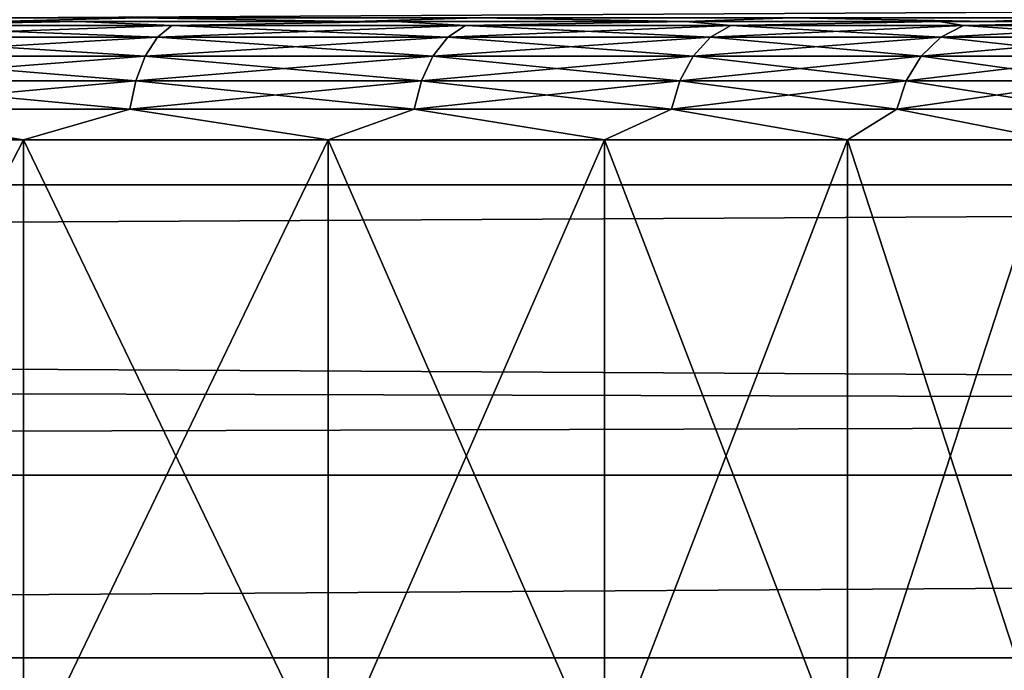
# Model space of a CAD drawing. Header units: metres. Extents: x -150 to 310, y -128 to 84.
# Tile 220 of 465: x 79.53 to 82.02, y 16.96 to 18.6. Entities that reach past the tile are written whole.
import ezdxf

# ---------------------------------------------------------------- set-up
doc = ezdxf.new("R2010")
doc.units = ezdxf.units.M
doc.layers.add('solid_26009703_SW0001', color=7, linetype='CONTINUOUS')
doc.layers.add('solid_26009703_SW0001_01', color=7, linetype='CONTINUOUS')

msp = doc.modelspace()

# ---------------------------------------------------------------- linework, layer by layer
at = {"layer": 'solid_26009703_SW0001'}
for points in [[(97.199997, 18.711138, -9.5338), (76.500267, 18.973419, -9.000519), (-128, 18.185108, -10.501361)], [(97.199997, 18.711138, 9.5338), (-128, 18.185108, 10.501361), (-76.500221, 18.973419, 9.000521)], [(127.5, 18.87756, 13.139169), (-127.5, 18.87756, 13.139169), (-127.5, 17.451437, 14.981567)], [(127.5, 17.451437, 14.981567), (127.5, 18.87756, 13.139169), (-127.5, 17.451437, 14.981567)], [(97.199997, 18.186533, -10.5), (97.199997, 18.711138, -9.5338), (-128, 18.185108, -10.501361)], [(97.199997, 18.711138, 9.5338), (97.199997, 18.186533, 10.5), (-128, 18.185108, 10.501361)], [(77.902588, 18.6, 6.755479), (80.371307, 18.6, 6.701644), (79.4608, 18.6, 7.151115)], [(79.110916, 18.589859, 6.303314), (79.674049, 18.6, 6.125998), (78.811615, 18.6, 6.501208)], [(79.110916, 18.589859, -6.303314), (78.811676, 18.6, -6.501184), (79.67411, 18.6, -6.125965)], [(78.914131, 18.608858, 7.42994), (79.4608, 18.6, 7.151115), (79.826317, 18.608858, 7.068781)], [(79.826317, 18.608858, -7.068781), (79.460808, 18.6, -7.151114), (78.914131, 18.608858, -7.42994)], [(79.110916, 18.589859, 6.303314), (79.911331, 18.589859, 5.908595), (79.674049, 18.6, 6.125998)], [(79.911331, 18.589859, -5.908595), (79.110916, 18.589859, -6.303314), (79.67411, 18.6, -6.125965)], [(79.826317, 18.608858, -7.068781), (80.371315, 18.6, -6.701642), (79.460808, 18.6, -7.151114)], [(79.911331, 18.589859, 5.908595), (80.478645, 18.6, 5.637391), (79.674049, 18.6, 6.125998)], [(80.686043, 18.608858, -6.596144), (80.371315, 18.6, -6.701642), (79.826317, 18.608858, -7.068781)], [(79.083191, 18.559925, -6.236375), (79.110916, 18.589859, -6.303314), (79.911331, 18.589859, -5.908595)], [(79.875099, 18.559925, -5.845848), (79.083191, 18.559925, -6.236375), (79.911331, 18.589859, -5.908595)], [(79.083191, 18.559925, 6.236375), (79.875099, 18.559925, 5.845848), (79.110916, 18.589859, 6.303314)], [(79.875099, 18.559925, 5.845848), (79.911331, 18.589859, 5.908595), (79.110916, 18.589859, 6.303314)], [(79.875099, 18.559925, 5.845848), (80.609261, 18.559925, 5.355297), (79.911331, 18.589859, 5.908595)], [(80.609261, 18.559925, 5.355297), (80.653374, 18.589859, 5.412778), (79.911331, 18.589859, 5.908595)], [(79.05938, 18.512243, -6.178887), (79.083191, 18.559925, -6.236375), (79.875099, 18.559925, -5.845848)], [(79.843987, 18.512243, -5.79196), (79.05938, 18.512243, -6.178887), (79.875099, 18.559925, -5.845848)], [(79.05938, 18.512243, 6.178887), (79.843987, 18.512243, 5.79196), (79.083191, 18.559925, 6.236375)], [(79.843987, 18.512243, 5.79196), (79.875099, 18.559925, 5.845848), (79.083191, 18.559925, 6.236375)], [(79.843987, 18.512243, 5.79196), (80.571381, 18.512243, 5.305931), (79.875099, 18.559925, 5.845848)], [(80.571381, 18.512243, 5.305931), (80.609261, 18.559925, 5.355297), (79.875099, 18.559925, 5.845848)], [(79.041107, 18.450068, -6.134774), (79.05938, 18.512243, -6.178887), (79.843987, 18.512243, -5.79196)], [(79.820114, 18.450068, -5.750609), (79.041107, 18.450068, -6.134774), (79.843987, 18.512243, -5.79196)], [(79.041107, 18.450068, 6.134774), (79.820114, 18.450068, 5.750609), (79.05938, 18.512243, 6.178887)], [(79.820114, 18.450068, 5.750609), (79.843987, 18.512243, 5.79196), (79.05938, 18.512243, 6.178887)], [(79.820114, 18.450068, 5.750609), (80.54232, 18.450068, 5.26805), (79.843987, 18.512243, 5.79196)], [(80.54232, 18.450068, 5.26805), (80.571381, 18.512243, 5.305931), (79.843987, 18.512243, 5.79196)], [(79.029625, 18.377645, -6.107049), (79.041107, 18.450068, -6.134774), (79.820114, 18.450068, -5.750609)], [(79.805115, 18.377645, -5.72462), (79.029625, 18.377645, -6.107049), (79.820114, 18.450068, -5.750609)], [(79.029625, 18.377645, 6.107049), (79.805115, 18.377645, 5.72462), (79.041107, 18.450068, 6.134774)], [(79.805115, 18.377645, 5.72462), (79.820114, 18.450068, 5.750609), (79.041107, 18.450068, 6.134774)], [(79.805115, 18.377645, 5.72462), (80.524048, 18.377645, 5.244242), (79.820114, 18.450068, 5.750609)], [(80.524048, 18.377645, 5.244242), (80.54232, 18.450068, 5.26805), (79.820114, 18.450068, 5.750609)], [(79.029625, 18.377645, -6.107049), (79.53643, 18.299999, -5.860043), (78.710205, 18.299999, -6.218922)], [(79.029625, 18.377645, 6.107049), (78.710205, 18.299999, 6.218922), (79.53643, 18.299999, 5.860042)], [(79.805115, 18.377645, -5.72462), (79.53643, 18.299999, -5.860043), (79.029625, 18.377645, -6.107049)], [(79.029625, 18.377645, 6.107049), (79.53643, 18.299999, 5.860042), (79.805115, 18.377645, 5.72462)], [(79.805115, 18.377645, -5.72462), (80.306091, 18.299999, -5.392002), (79.53643, 18.299999, -5.860043)], [(80.524048, 18.377645, -5.244242), (80.306091, 18.299999, -5.392002), (79.805115, 18.377645, -5.72462)], [(79.53643, 18.299999, -5.860043), (79.53643, 16.700001, -5.860043), (78.710205, 16.700001, -6.218922)], [(78.710205, 18.299999, -6.218922), (79.53643, 18.299999, -5.860043), (78.710205, 16.700001, -6.218922)], [(78.710205, 18.299999, 6.218922), (78.710205, 16.700001, 6.218922), (79.53643, 16.700001, 5.860042)], [(79.53643, 18.299999, 5.860042), (78.710205, 18.299999, 6.218922), (79.53643, 16.700001, 5.860042)], [(80.306091, 18.299999, -5.392002), (80.306091, 16.700001, -5.392002), (79.53643, 16.700001, -5.860043)], [(79.53643, 18.299999, -5.860043), (80.306091, 18.299999, -5.392002), (79.53643, 16.700001, -5.860043)], [(97.199997, 18.186533, -10.5), (-128, 18.185108, -10.501361), (-128, 16.990728, -12.341079)], [(97.199997, 17.612082, -11.43742), (97.199997, 18.186533, -10.5), (-128, 16.990728, -12.341079)], [(97.199997, 18.186533, 10.5), (97.199997, 17.612082, 11.43742), (-128, 18.185108, 10.501361)], [(97.199997, 17.612082, 11.43742), (-128, 16.990728, 12.341079), (-128, 18.185108, 10.501361)], [(97.199997, 16.989357, -12.343491), (97.199997, 17.612082, -11.43742), (-128, 16.990728, -12.341079)], [(97.199997, 17.612082, 11.43742), (97.199997, 16.989357, 12.343491), (-128, 16.990728, 12.341079)], [(127.5, 17.451437, 14.981567), (-127.5, 17.451437, 14.981567), (-127.5, 15.846239, 16.670235)], [(127.5, 15.846239, 16.670235), (127.5, 17.451437, 14.981567), (-127.5, 15.846239, 16.670235)], [(97.199997, 16.989357, -12.343491), (-128, 16.990728, -12.341079), (-128, 15.604132, -14.053188)], [(97.199997, 16.320065, 13.215728), (-128, 15.604132, 14.053188), (-128, 16.990728, 12.341079)], [(97.199997, 16.989357, 12.343491), (97.199997, 16.320065, 13.215728), (-128, 16.990728, 12.341079)], [(97.199997, 16.320065, -13.215728), (97.199997, 16.989357, -12.343491), (-128, 15.604132, -14.053188)]]:
    msp.add_3dface(points, dxfattribs=at)
at = {"layer": 'solid_26009703_SW0001_01'}
for points in [[(-127.5, 18.87756, -13.139169), (127.5, 18.87756, -13.139169), (127.5, 17.451437, -14.981567)], [(-127.5, 17.451437, -14.981567), (-127.5, 18.87756, -13.139169), (127.5, 17.451437, -14.981567)], [(73.5392, 18.6, -7.151115), (79.460808, 18.6, -7.151114), (80.371315, 18.6, -6.701642)], [(76.972435, 18.6, -6.883555), (73.5392, 18.6, -7.151115), (80.371315, 18.6, -6.701642)], [(77.902664, 18.6, -6.755465), (76.972435, 18.6, -6.883555), (80.371315, 18.6, -6.701642)], [(77.902588, 18.6, 6.755479), (78.811615, 18.6, 6.501208), (80.371307, 18.6, 6.701644)], [(78.811676, 18.6, -6.501184), (77.902664, 18.6, -6.755465), (80.371315, 18.6, -6.701642)], [(78.811615, 18.6, 6.501208), (81.210732, 18.6, 6.14097), (80.371307, 18.6, 6.701644)], [(78.811615, 18.6, 6.501208), (79.674049, 18.6, 6.125998), (81.210732, 18.6, 6.14097)], [(78.811676, 18.6, -6.501184), (80.371315, 18.6, -6.701642), (81.210732, 18.6, -6.140967)], [(79.67411, 18.6, -6.125965), (78.811676, 18.6, -6.501184), (81.210732, 18.6, -6.140967)], [(79.826317, 18.608858, 7.068781), (79.4608, 18.6, 7.151115), (80.371307, 18.6, 6.701644)], [(79.674049, 18.6, 6.125998), (80.478645, 18.6, 5.637391), (81.210732, 18.6, 6.14097)], [(79.67411, 18.6, -6.125965), (81.210732, 18.6, -6.140967), (81.974503, 18.6, -5.47093)], [(80.478706, 18.6, -5.63735), (79.67411, 18.6, -6.125965), (81.974503, 18.6, -5.47093)], [(79.911331, 18.589859, -5.908595), (79.67411, 18.6, -6.125965), (80.478706, 18.6, -5.63735)], [(79.826317, 18.608858, 7.068781), (80.371307, 18.6, 6.701644), (80.686043, 18.608858, 6.596144)], [(79.911331, 18.589859, 5.908595), (80.653374, 18.589859, 5.412778), (80.478645, 18.6, 5.637391)], [(80.653374, 18.589859, -5.412778), (79.911331, 18.589859, -5.908595), (80.478706, 18.6, -5.63735)], [(80.686043, 18.608858, 6.596144), (80.371307, 18.6, 6.701644), (81.210732, 18.6, 6.14097)], [(80.686043, 18.608858, -6.596144), (81.210732, 18.6, -6.140967), (80.371315, 18.6, -6.701642)], [(80.478645, 18.6, 5.637391), (81.974503, 18.6, 5.470932), (81.210732, 18.6, 6.14097)], [(80.478645, 18.6, 5.637391), (81.209991, 18.6, 5.041734), (81.974503, 18.6, 5.470932)], [(80.653374, 18.589859, 5.412778), (81.209991, 18.6, 5.041734), (80.478645, 18.6, 5.637391)], [(81.210045, 18.6, -5.041685), (80.478706, 18.6, -5.63735), (81.974503, 18.6, -5.47093)], [(80.653374, 18.589859, -5.412778), (80.478706, 18.6, -5.63735), (81.210045, 18.6, -5.041685)], [(80.653374, 18.589859, 5.412778), (81.324348, 18.589859, 4.824347), (81.209991, 18.6, 5.041734)], [(81.324348, 18.589859, -4.824347), (80.653374, 18.589859, -5.412778), (81.210045, 18.6, -5.041685)], [(80.686043, 18.608858, 6.596144), (81.210732, 18.6, 6.14097), (81.479752, 18.608858, 6.019481)], [(81.479752, 18.608858, -6.019481), (81.210732, 18.6, -6.140967), (80.686043, 18.608858, -6.596144)], [(81.209991, 18.6, 5.041734), (82.639809, 18.6, 4.711994), (81.974503, 18.6, 5.470932)], [(81.209991, 18.6, 5.041734), (81.851433, 18.6, 4.355422), (82.639809, 18.6, 4.711994)], [(81.324348, 18.589859, 4.824347), (81.851433, 18.6, 4.355422), (81.209991, 18.6, 5.041734)], [(81.210045, 18.6, -5.041685), (81.974503, 18.6, -5.47093), (82.639809, 18.6, -4.711991)], [(81.851479, 18.6, -4.355367), (81.210045, 18.6, -5.041685), (82.639809, 18.6, -4.711991)], [(81.324348, 18.589859, -4.824347), (81.210045, 18.6, -5.041685), (81.851479, 18.6, -4.355367)], [(81.479752, 18.608858, 6.019481), (81.210732, 18.6, 6.14097), (81.974503, 18.6, 5.470932)], [(81.479752, 18.608858, -6.019481), (81.974503, 18.6, -5.47093), (81.210732, 18.6, -6.140967)], [(81.324348, 18.589859, 4.824347), (81.912781, 18.589859, 4.153371), (81.851433, 18.6, 4.355422)], [(81.912781, 18.589859, -4.153371), (81.324348, 18.589859, -4.824347), (81.851479, 18.6, -4.355367)], [(81.479752, 18.608858, 6.019481), (81.974503, 18.6, 5.470932), (82.194923, 18.608858, 5.347888)], [(82.194923, 18.608858, -5.347888), (81.974503, 18.6, -5.47093), (81.479752, 18.608858, -6.019481)], [(81.851433, 18.6, 4.355422), (83.204231, 18.6, 3.867419), (82.639809, 18.6, 4.711994)], [(81.851433, 18.6, 4.355422), (82.396126, 18.6, 3.583458), (83.204231, 18.6, 3.867419)], [(81.912781, 18.589859, 4.153371), (82.396126, 18.6, 3.583458), (81.851433, 18.6, 4.355422)], [(81.851479, 18.6, -4.355367), (82.639809, 18.6, -4.711991), (83.204239, 18.6, -3.867416)], [(82.396164, 18.6, -3.583396), (81.851479, 18.6, -4.355367), (83.204239, 18.6, -3.867416)], [(81.912781, 18.589859, -4.153371), (81.851479, 18.6, -4.355367), (82.396164, 18.6, -3.583396)], [(81.912781, 18.589859, 4.153371), (82.408592, 18.589859, 3.411329), (82.396126, 18.6, 3.583458)], [(82.408592, 18.589859, -3.411329), (81.912781, 18.589859, -4.153371), (82.396164, 18.6, -3.583396)], [(82.194923, 18.608858, 5.347888), (81.974503, 18.6, 5.470932), (82.639809, 18.6, 4.711994)], [(82.194923, 18.608858, -5.347888), (82.639809, 18.6, -4.711991), (81.974503, 18.6, -5.47093)], [(79.875099, 18.559925, -5.845848), (79.911331, 18.589859, -5.908595), (80.653374, 18.589859, -5.412778)], [(80.609261, 18.559925, -5.355297), (79.875099, 18.559925, -5.845848), (80.653374, 18.589859, -5.412778)], [(80.609261, 18.559925, -5.355297), (80.653374, 18.589859, -5.412778), (81.324348, 18.589859, -4.824347)], [(81.273117, 18.559925, -4.773115), (80.609261, 18.559925, -5.355297), (81.324348, 18.589859, -4.824347)], [(80.609261, 18.559925, 5.355297), (81.273117, 18.559925, 4.773115), (80.653374, 18.589859, 5.412778)], [(81.273117, 18.559925, 4.773115), (81.324348, 18.589859, 4.824347), (80.653374, 18.589859, 5.412778)], [(81.273117, 18.559925, -4.773115), (81.324348, 18.589859, -4.824347), (81.912781, 18.589859, -4.153371)], [(81.855293, 18.559925, -4.109264), (81.273117, 18.559925, -4.773115), (81.912781, 18.589859, -4.153371)], [(81.273117, 18.559925, 4.773115), (81.855293, 18.559925, 4.109264), (81.324348, 18.589859, 4.824347)], [(81.855293, 18.559925, 4.109264), (81.912781, 18.589859, 4.153371), (81.324348, 18.589859, 4.824347)], [(81.855293, 18.559925, -4.109264), (81.912781, 18.589859, -4.153371), (82.408592, 18.589859, -3.411329)], [(82.345848, 18.559925, -3.375102), (81.855293, 18.559925, -4.109264), (82.408592, 18.589859, -3.411329)], [(81.855293, 18.559925, 4.109264), (82.345848, 18.559925, 3.375102), (81.912781, 18.589859, 4.153371)], [(82.345848, 18.559925, 3.375102), (82.408592, 18.589859, 3.411329), (81.912781, 18.589859, 4.153371)], [(79.843987, 18.512243, -5.79196), (79.875099, 18.559925, -5.845848), (80.609261, 18.559925, -5.355297)], [(80.571381, 18.512243, -5.305931), (79.843987, 18.512243, -5.79196), (80.609261, 18.559925, -5.355297)], [(80.571381, 18.512243, -5.305931), (80.609261, 18.559925, -5.355297), (81.273117, 18.559925, -4.773115)], [(81.229118, 18.512243, -4.729115), (80.571381, 18.512243, -5.305931), (81.273117, 18.559925, -4.773115)], [(80.571381, 18.512243, 5.305931), (81.229118, 18.512243, 4.729115), (80.609261, 18.559925, 5.355297)], [(81.229118, 18.512243, 4.729115), (81.273117, 18.559925, 4.773115), (80.609261, 18.559925, 5.355297)], [(81.229118, 18.512243, -4.729115), (81.273117, 18.559925, -4.773115), (81.855293, 18.559925, -4.109264)], [(81.805931, 18.512243, -4.071383), (81.229118, 18.512243, -4.729115), (81.855293, 18.559925, -4.109264)], [(81.229118, 18.512243, 4.729115), (81.805931, 18.512243, 4.071383), (81.273117, 18.559925, 4.773115)], [(81.805931, 18.512243, 4.071383), (81.855293, 18.559925, 4.109264), (81.273117, 18.559925, 4.773115)], [(81.805931, 18.512243, -4.071383), (81.855293, 18.559925, -4.109264), (82.345848, 18.559925, -3.375102)], [(82.291962, 18.512243, -3.34399), (81.805931, 18.512243, -4.071383), (82.345848, 18.559925, -3.375102)], [(81.805931, 18.512243, 4.071383), (82.291962, 18.512243, 3.34399), (81.855293, 18.559925, 4.109264)], [(82.291962, 18.512243, 3.34399), (82.345848, 18.559925, 3.375102), (81.855293, 18.559925, 4.109264)], [(79.820114, 18.450068, -5.750609), (79.843987, 18.512243, -5.79196), (80.571381, 18.512243, -5.305931)], [(80.54232, 18.450068, -5.26805), (79.820114, 18.450068, -5.750609), (80.571381, 18.512243, -5.305931)], [(80.54232, 18.450068, -5.26805), (80.571381, 18.512243, -5.305931), (81.229118, 18.512243, -4.729115)], [(81.195351, 18.450068, -4.695353), (80.54232, 18.450068, -5.26805), (81.229118, 18.512243, -4.729115)], [(80.54232, 18.450068, 5.26805), (81.195351, 18.450068, 4.695353), (80.571381, 18.512243, 5.305931)], [(81.195351, 18.450068, 4.695353), (81.229118, 18.512243, 4.729115), (80.571381, 18.512243, 5.305931)], [(81.195351, 18.450068, -4.695353), (81.229118, 18.512243, -4.729115), (81.805931, 18.512243, -4.071383)], [(81.768051, 18.450068, -4.042317), (81.195351, 18.450068, -4.695353), (81.805931, 18.512243, -4.071383)], [(81.195351, 18.450068, 4.695353), (81.768051, 18.450068, 4.042317), (81.229118, 18.512243, 4.729115)], [(81.768051, 18.450068, 4.042317), (81.805931, 18.512243, 4.071383), (81.229118, 18.512243, 4.729115)], [(81.768051, 18.450068, -4.042317), (81.805931, 18.512243, -4.071383), (82.291962, 18.512243, -3.34399)], [(82.25061, 18.450068, -3.320116), (81.768051, 18.450068, -4.042317), (82.291962, 18.512243, -3.34399)], [(81.768051, 18.450068, 4.042317), (82.25061, 18.450068, 3.320116), (81.805931, 18.512243, 4.071383)], [(82.25061, 18.450068, 3.320116), (82.291962, 18.512243, 3.34399), (81.805931, 18.512243, 4.071383)], [(79.805115, 18.377645, -5.72462), (79.820114, 18.450068, -5.750609), (80.54232, 18.450068, -5.26805)], [(80.524048, 18.377645, -5.244242), (79.805115, 18.377645, -5.72462), (80.54232, 18.450068, -5.26805)], [(80.524048, 18.377645, -5.244242), (80.54232, 18.450068, -5.26805), (81.195351, 18.450068, -4.695353)], [(81.174133, 18.377645, -4.674133), (80.524048, 18.377645, -5.244242), (81.195351, 18.450068, -4.695353)], [(80.524048, 18.377645, 5.244242), (81.174133, 18.377645, 4.674133), (80.54232, 18.450068, 5.26805)], [(81.174133, 18.377645, 4.674133), (81.195351, 18.450068, 4.695353), (80.54232, 18.450068, 5.26805)], [(81.174133, 18.377645, -4.674133), (81.195351, 18.450068, -4.695353), (81.768051, 18.450068, -4.042317)], [(81.74424, 18.377645, -4.024048), (81.174133, 18.377645, -4.674133), (81.768051, 18.450068, -4.042317)], [(81.174133, 18.377645, 4.674133), (81.74424, 18.377645, 4.024048), (81.195351, 18.450068, 4.695353)], [(81.74424, 18.377645, 4.024048), (81.768051, 18.450068, 4.042317), (81.195351, 18.450068, 4.695353)], [(81.74424, 18.377645, -4.024048), (81.768051, 18.450068, -4.042317), (82.25061, 18.450068, -3.320116)], [(82.224617, 18.377645, -3.305111), (81.74424, 18.377645, -4.024048), (82.25061, 18.450068, -3.320116)], [(81.74424, 18.377645, 4.024048), (82.224617, 18.377645, 3.305111), (81.768051, 18.450068, 4.042317)], [(82.224617, 18.377645, 3.305111), (82.25061, 18.450068, 3.320116), (81.768051, 18.450068, 4.042317)], [(79.805115, 18.377645, 5.72462), (79.53643, 18.299999, 5.860042), (80.306091, 18.299999, 5.392001)], [(79.805115, 18.377645, 5.72462), (80.306091, 18.299999, 5.392001), (80.524048, 18.377645, 5.244242)], [(80.524048, 18.377645, -5.244242), (81.004852, 18.299999, -4.823518), (80.306091, 18.299999, -5.392002)], [(80.524048, 18.377645, 5.244242), (80.306091, 18.299999, 5.392001), (81.004852, 18.299999, 4.823517)], [(81.174133, 18.377645, -4.674133), (81.004852, 18.299999, -4.823518), (80.524048, 18.377645, -5.244242)], [(80.524048, 18.377645, 5.244242), (81.004852, 18.299999, 4.823517), (81.174133, 18.377645, 4.674133)], [(81.174133, 18.377645, -4.674133), (81.619698, 18.299999, -4.165181), (81.004852, 18.299999, -4.823518)], [(81.174133, 18.377645, 4.674133), (81.004852, 18.299999, 4.823517), (81.619698, 18.299999, 4.165181)], [(81.74424, 18.377645, -4.024048), (81.619698, 18.299999, -4.165181), (81.174133, 18.377645, -4.674133)], [(81.174133, 18.377645, 4.674133), (81.619698, 18.299999, 4.165181), (81.74424, 18.377645, 4.024048)], [(81.74424, 18.377645, -4.024048), (82.139168, 18.299999, -3.429255), (81.619698, 18.299999, -4.165181)], [(81.74424, 18.377645, 4.024048), (81.619698, 18.299999, 4.165181), (82.139168, 18.299999, 3.429255)], [(82.224617, 18.377645, -3.305111), (82.139168, 18.299999, -3.429255), (81.74424, 18.377645, -4.024048)], [(81.74424, 18.377645, 4.024048), (82.139168, 18.299999, 3.429255), (82.224617, 18.377645, 3.305111)], [(79.53643, 18.299999, 5.860042), (79.53643, 16.700001, 5.860042), (80.306091, 16.700001, 5.392001)], [(80.306091, 18.299999, 5.392001), (79.53643, 18.299999, 5.860042), (80.306091, 16.700001, 5.392001)], [(81.004852, 18.299999, -4.823518), (81.004852, 16.700001, -4.823518), (80.306091, 16.700001, -5.392002)], [(80.306091, 18.299999, -5.392002), (81.004852, 18.299999, -4.823518), (80.306091, 16.700001, -5.392002)], [(80.306091, 18.299999, 5.392001), (80.306091, 16.700001, 5.392001), (81.004852, 16.700001, 4.823517)], [(81.004852, 18.299999, 4.823517), (80.306091, 18.299999, 5.392001), (81.004852, 16.700001, 4.823517)], [(81.619698, 18.299999, -4.165181), (81.619698, 16.700001, -4.165181), (81.004852, 16.700001, -4.823518)], [(81.004852, 18.299999, -4.823518), (81.619698, 18.299999, -4.165181), (81.004852, 16.700001, -4.823518)], [(81.004852, 18.299999, 4.823517), (81.004852, 16.700001, 4.823517), (81.619698, 16.700001, 4.165181)], [(81.619698, 18.299999, 4.165181), (81.004852, 18.299999, 4.823517), (81.619698, 16.700001, 4.165181)], [(82.139168, 18.299999, -3.429255), (82.139168, 16.700001, -3.429255), (81.619698, 16.700001, -4.165181)], [(81.619698, 18.299999, -4.165181), (82.139168, 18.299999, -3.429255), (81.619698, 16.700001, -4.165181)], [(81.619698, 18.299999, 4.165181), (81.619698, 16.700001, 4.165181), (82.139168, 16.700001, 3.429255)], [(82.139168, 18.299999, 3.429255), (81.619698, 18.299999, 4.165181), (82.139168, 16.700001, 3.429255)], [(-127.5, 17.451437, -14.981567), (127.5, 17.451437, -14.981567), (127.5, 15.846239, -16.670235)], [(-127.5, 15.846239, -16.670235), (-127.5, 17.451437, -14.981567), (127.5, 15.846239, -16.670235)]]:
    msp.add_3dface(points, dxfattribs=at)

doc.saveas('drawing.dxf')
